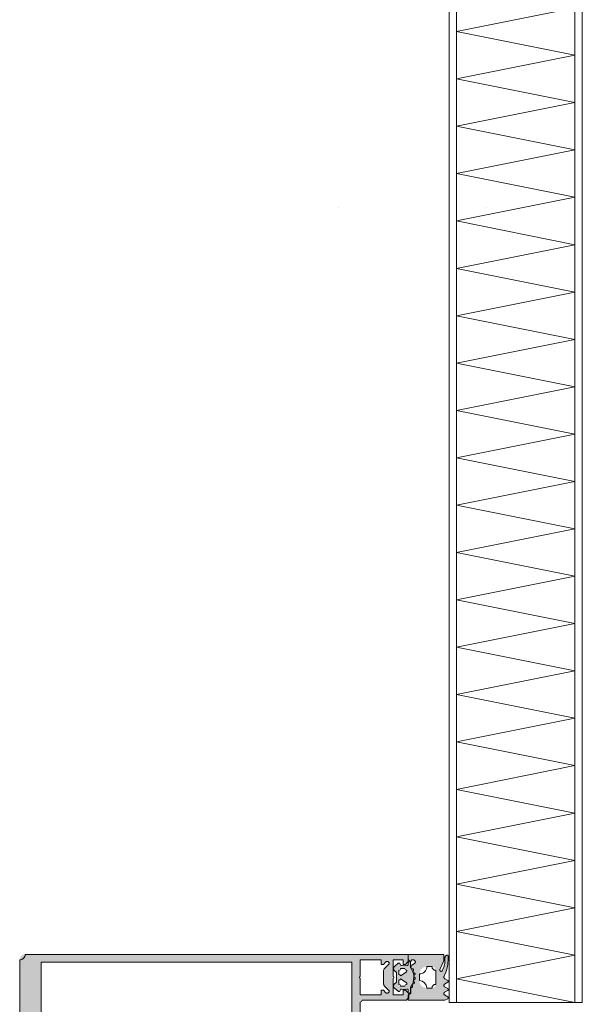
# Model space of a CAD drawing. Header units: metres. Extents: x -3.6 to 84.5, y -11 to 16.8.
# Tile 621 of 656: x 62.262 to 62.414, y -0.456 to -0.19. Entities that reach past the tile are written whole.
import ezdxf

# ---------------------------------------------------------------- set-up
doc = ezdxf.new("R2010")
doc.units = ezdxf.units.M
doc.header["$MEASUREMENT"] = 0
doc.layers.add('301 - Elemente.Linie', color=7, linetype='Continuous')
doc.layers.add('302 - Elemente.Schraffur', color=7, linetype='Continuous')

msp = doc.modelspace()

# ---------------------------------------------------------------- hatches: boundary and pattern name
at = {"layer": '302 - Elemente.Schraffur', "linetype": 'Continuous', "lineweight": 5}
h = msp.add_hatch(color=7, dxfattribs=at)
h.paths.add_polyline_path([(62.26221, -0.49097), (62.26222, -0.49104), (62.26222, -0.49112), (62.26223, -0.49119), (62.26224, -0.49126), (62.26226, -0.49133), (62.26228, -0.4914), (62.2623, -0.49147), (62.26233, -0.49154), (62.26236, -0.49161), (62.26239, -0.49168), (62.26243, -0.49174), (62.26247, -0.4918), (62.26251, -0.49186), (62.26255, -0.49192), (62.2626, -0.49198), (62.26265, -0.49203), (62.26271, -0.49208), (62.26276, -0.49213), (62.26282, -0.49217), (62.26288, -0.49222), (62.26294, -0.49226), (62.26301, -0.49229), (62.26307, -0.49232), (62.26314, -0.49235), (62.26321, -0.49238), (62.26328, -0.4924), (62.26335, -0.49242), (62.26342, -0.49244), (62.26349, -0.49245), (62.26357, -0.49246), (62.26364, -0.49247), (62.26371, -0.49247), (62.36721, -0.49247), (62.36721, -0.49057), (62.36641, -0.48977), (62.36581, -0.48977), (62.36581, -0.49097), (62.36311, -0.49097), (62.36311, -0.48652), (62.36309, -0.48651), (62.36307, -0.48651), (62.36305, -0.4865), (62.36303, -0.48649), (62.36302, -0.48647), (62.363, -0.48646), (62.36298, -0.48645), (62.36297, -0.48643), (62.36296, -0.48641), (62.36295, -0.48639), (62.36294, -0.48637), (62.36293, -0.48635), (62.36292, -0.48633), (62.36292, -0.48631), (62.36291, -0.48629), (62.36291, -0.48627), (62.36291, -0.48625), (62.36292, -0.48623), (62.36292, -0.4862), (62.36293, -0.48618), (62.36294, -0.48616), (62.36295, -0.48614), (62.36296, -0.48613), (62.36297, -0.48611), (62.36298, -0.48609), (62.363, -0.48608), (62.36302, -0.48606), (62.36303, -0.48605), (62.36305, -0.48604), (62.36307, -0.48603), (62.36309, -0.48602), (62.36311, -0.48602), (62.36311, -0.48157), (62.36581, -0.48157), (62.36581, -0.48277), (62.36641, -0.48277), (62.36731, -0.48187), (62.36731, -0.48057), (62.36731, -0.48054), (62.36731, -0.48052), (62.36731, -0.4805), (62.3673, -0.48047), (62.3673, -0.48045), (62.36729, -0.48042), (62.36728, -0.4804), (62.36728, -0.48038), (62.36727, -0.48035), (62.36725, -0.48033), (62.36724, -0.48031), (62.36723, -0.48029), (62.36721, -0.48027), (62.3672, -0.48025), (62.36718, -0.48023), (62.36717, -0.48022), (62.36715, -0.4802), (62.36713, -0.48018), (62.36711, -0.48017), (62.36709, -0.48015), (62.36707, -0.48014), (62.36705, -0.48013), (62.36703, -0.48012), (62.367, -0.48011), (62.36698, -0.4801), (62.36696, -0.48009), (62.36693, -0.48008), (62.36691, -0.48008), (62.36689, -0.48007), (62.36686, -0.48007), (62.36684, -0.48007), (62.36681, -0.48007), (62.35471, -0.48007), (62.35469, -0.48007), (62.35466, -0.48007), (62.35464, -0.48006), (62.35462, -0.48006), (62.35459, -0.48005), (62.35457, -0.48005), (62.35454, -0.48004), (62.35452, -0.48003), (62.3545, -0.48002), (62.35448, -0.48001), (62.35446, -0.48), (62.35444, -0.47998), (62.35442, -0.47997), (62.3544, -0.47996), (62.35438, -0.47994), (62.35436, -0.47992), (62.35434, -0.4799), (62.35433, -0.47989), (62.35431, -0.47987), (62.3543, -0.47985), (62.35428, -0.47983), (62.35427, -0.4798), (62.35426, -0.47978), (62.35425, -0.47976), (62.35424, -0.47974), (62.35423, -0.47971), (62.35423, -0.47969), (62.35422, -0.47967), (62.35422, -0.47964), (62.35422, -0.47962), (62.35421, -0.47959), (62.35421, -0.47957), (62.35421, -0.47397), (62.35422, -0.4739), (62.35422, -0.47382), (62.35423, -0.47375), (62.35424, -0.47368), (62.35426, -0.4736), (62.35428, -0.47353), (62.3543, -0.47346), (62.35433, -0.47339), (62.35436, -0.47333), (62.35439, -0.47326), (62.35443, -0.4732), (62.35447, -0.47314), (62.35451, -0.47308), (62.35455, -0.47302), (62.3546, -0.47296), (62.35465, -0.47291), (62.35471, -0.47286), (62.35476, -0.47281), (62.35482, -0.47276), (62.35488, -0.47272), (62.35494, -0.47268), (62.35501, -0.47265), (62.35507, -0.47261), (62.35514, -0.47258), (62.35521, -0.47256), (62.35528, -0.47253), (62.35535, -0.47251), (62.35542, -0.4725), (62.35549, -0.47248), (62.35557, -0.47248), (62.35564, -0.47247), (62.35571, -0.47247), (62.38271, -0.47247), (62.38274, -0.47247), (62.38276, -0.47247), (62.38279, -0.47246), (62.38281, -0.47246), (62.38283, -0.47245), (62.38286, -0.47245), (62.38288, -0.47244), (62.3829, -0.47243), (62.38293, -0.47242), (62.38295, -0.47241), (62.38297, -0.4724), (62.38299, -0.47238), (62.38301, -0.47237), (62.38303, -0.47236), (62.38305, -0.47234), (62.38307, -0.47232), (62.38308, -0.4723), (62.3831, -0.47229), (62.38311, -0.47227), (62.38313, -0.47225), (62.38314, -0.47223), (62.38315, -0.4722), (62.38317, -0.47218), (62.38318, -0.47216), (62.38318, -0.47214), (62.38319, -0.47211), (62.3832, -0.47209), (62.3832, -0.47207), (62.38321, -0.47204), (62.38321, -0.47202), (62.38321, -0.47199), (62.38321, -0.47197), (62.38321, -0.47097), (62.38321, -0.47092), (62.38321, -0.47087), (62.3832, -0.47082), (62.38319, -0.47077), (62.38318, -0.47073), (62.38317, -0.47068), (62.38315, -0.47063), (62.38314, -0.47059), (62.38312, -0.47054), (62.3831, -0.4705), (62.38307, -0.47045), (62.38304, -0.47041), (62.38302, -0.47037), (62.38299, -0.47033), (62.38295, -0.4703), (62.38292, -0.47026), (62.38288, -0.47023), (62.38285, -0.4702), (62.38281, -0.47017), (62.38277, -0.47014), (62.38273, -0.47011), (62.38268, -0.47009), (62.38264, -0.47006), (62.3826, -0.47004), (62.38255, -0.47003), (62.3825, -0.47001), (62.38246, -0.47), (62.38241, -0.46999), (62.38236, -0.46998), (62.38231, -0.46997), (62.38226, -0.46997), (62.38221, -0.46997), (62.38192, -0.46947), (62.3807, -0.46947), (62.38041, -0.46997), (62.38012, -0.46947), (62.3789, -0.46947), (62.37861, -0.46997), (62.37832, -0.46947), (62.3771, -0.46947), (62.37681, -0.46997), (62.37652, -0.46947), (62.3753, -0.46947), (62.37501, -0.46997), (62.37472, -0.46947), (62.3735, -0.46947), (62.37321, -0.46997), (62.37292, -0.46947), (62.3717, -0.46947), (62.37141, -0.46997), (62.37112, -0.46947), (62.3699, -0.46947), (62.36961, -0.46997), (62.36932, -0.46947), (62.36738, -0.46947), (62.36541, -0.46833), (62.36536, -0.4683), (62.3653, -0.46826), (62.36525, -0.46822), (62.36521, -0.46818), (62.36516, -0.46813), (62.36512, -0.46808), (62.36508, -0.46802), (62.36505, -0.46797), (62.36502, -0.46791), (62.36499, -0.46785), (62.36497, -0.46779), (62.36495, -0.46773), (62.36493, -0.46766), (62.36492, -0.4676), (62.36492, -0.46753), (62.36491, -0.46747), (62.36492, -0.4674), (62.36492, -0.46734), (62.36493, -0.46727), (62.36495, -0.46721), (62.36497, -0.46715), (62.36499, -0.46709), (62.36502, -0.46703), (62.36505, -0.46697), (62.36508, -0.46691), (62.36512, -0.46686), (62.36516, -0.46681), (62.36521, -0.46676), (62.36525, -0.46672), (62.3653, -0.46668), (62.36536, -0.46664), (62.36541, -0.4666), (62.36738, -0.46547), (62.36842, -0.46547), (62.36871, -0.46497), (62.369, -0.46547), (62.37022, -0.46547), (62.37051, -0.46497), (62.3708, -0.46547), (62.37202, -0.46547), (62.37231, -0.46497), (62.3726, -0.46547), (62.37382, -0.46547), (62.37411, -0.46497), (62.3744, -0.46547), (62.37562, -0.46547), (62.37591, -0.46497), (62.3762, -0.46547), (62.37742, -0.46547), (62.37771, -0.46497), (62.378, -0.46547), (62.37922, -0.46547), (62.37951, -0.46497), (62.3798, -0.46547), (62.38102, -0.46547), (62.38131, -0.46497), (62.38221, -0.46497), (62.38226, -0.46497), (62.38231, -0.46496), (62.38236, -0.46496), (62.38241, -0.46495), (62.38246, -0.46494), (62.3825, -0.46493), (62.38255, -0.46491), (62.3826, -0.46489), (62.38264, -0.46487), (62.38268, -0.46485), (62.38273, -0.46483), (62.38277, -0.4648), (62.38281, -0.46477), (62.38285, -0.46474), (62.38288, -0.46471), (62.38292, -0.46468), (62.38295, -0.46464), (62.38299, -0.4646), (62.38302, -0.46456), (62.38304, -0.46452), (62.38307, -0.46448), (62.3831, -0.46444), (62.38312, -0.4644), (62.38314, -0.46435), (62.38315, -0.46431), (62.38317, -0.46426), (62.38318, -0.46421), (62.38319, -0.46416), (62.3832, -0.46412), (62.38321, -0.46407), (62.38321, -0.46402), (62.38321, -0.46397), (62.38321, -0.46297), (62.38321, -0.46294), (62.38321, -0.46292), (62.38321, -0.4629), (62.3832, -0.46287), (62.3832, -0.46285), (62.38319, -0.46282), (62.38318, -0.4628), (62.38318, -0.46278), (62.38317, -0.46275), (62.38315, -0.46273), (62.38314, -0.46271), (62.38313, -0.46269), (62.38311, -0.46267), (62.3831, -0.46265), (62.38308, -0.46263), (62.38307, -0.46262), (62.38305, -0.4626), (62.38303, -0.46258), (62.38301, -0.46257), (62.38299, -0.46255), (62.38297, -0.46254), (62.38295, -0.46253), (62.38293, -0.46252), (62.3829, -0.46251), (62.38288, -0.4625), (62.38286, -0.46249), (62.38283, -0.46248), (62.38281, -0.46248), (62.38279, -0.46247), (62.38276, -0.46247), (62.38274, -0.46247), (62.38271, -0.46247), (62.35571, -0.46247), (62.35564, -0.46247), (62.35557, -0.46246), (62.35549, -0.46245), (62.35542, -0.46244), (62.35535, -0.46242), (62.35528, -0.4624), (62.35521, -0.46238), (62.35514, -0.46235), (62.35507, -0.46232), (62.35501, -0.46229), (62.35494, -0.46226), (62.35488, -0.46222), (62.35482, -0.46217), (62.35476, -0.46213), (62.35471, -0.46208), (62.35465, -0.46203), (62.3546, -0.46198), (62.35455, -0.46192), (62.35451, -0.46186), (62.35447, -0.4618), (62.35443, -0.46174), (62.35439, -0.46168), (62.35436, -0.46161), (62.35433, -0.46154), (62.3543, -0.46147), (62.35428, -0.4614), (62.35426, -0.46133), (62.35424, -0.46126), (62.35423, -0.46119), (62.35422, -0.46112), (62.35422, -0.46104), (62.35421, -0.46097), (62.35421, -0.45537), (62.35421, -0.45534), (62.35422, -0.45532), (62.35422, -0.4553), (62.35422, -0.45527), (62.35423, -0.45525), (62.35423, -0.45522), (62.35424, -0.4552), (62.35425, -0.45518), (62.35426, -0.45515), (62.35427, -0.45513), (62.35428, -0.45511), (62.3543, -0.45509), (62.35431, -0.45507), (62.35433, -0.45505), (62.35434, -0.45503), (62.35436, -0.45502), (62.35438, -0.455), (62.3544, -0.45498), (62.35442, -0.45497), (62.35444, -0.45495), (62.35446, -0.45494), (62.35448, -0.45493), (62.3545, -0.45492), (62.35452, -0.45491), (62.35454, -0.4549), (62.35457, -0.45489), (62.35459, -0.45488), (62.35462, -0.45488), (62.35464, -0.45487), (62.35466, -0.45487), (62.35469, -0.45487), (62.35471, -0.45487), (62.36681, -0.45487), (62.36684, -0.45487), (62.36686, -0.45487), (62.36689, -0.45486), (62.36691, -0.45486), (62.36693, -0.45485), (62.36696, -0.45485), (62.36698, -0.45484), (62.367, -0.45483), (62.36703, -0.45482), (62.36705, -0.45481), (62.36707, -0.4548), (62.36709, -0.45478), (62.36711, -0.45477), (62.36713, -0.45476), (62.36715, -0.45474), (62.36717, -0.45472), (62.36718, -0.4547), (62.3672, -0.45469), (62.36721, -0.45467), (62.36723, -0.45465), (62.36724, -0.45463), (62.36725, -0.4546), (62.36727, -0.45458), (62.36728, -0.45456), (62.36728, -0.45454), (62.36729, -0.45451), (62.3673, -0.45449), (62.3673, -0.45447), (62.36731, -0.45444), (62.36731, -0.45442), (62.36731, -0.45439), (62.36731, -0.45437), (62.36731, -0.45307), (62.36641, -0.45217), (62.36581, -0.45217), (62.36581, -0.45337), (62.36311, -0.45337), (62.36311, -0.44892), (62.36309, -0.44891), (62.36307, -0.44891), (62.36305, -0.4489), (62.36303, -0.44889), (62.36302, -0.44887), (62.363, -0.44886), (62.36298, -0.44885), (62.36297, -0.44883), (62.36296, -0.44881), (62.36295, -0.44879), (62.36294, -0.44877), (62.36293, -0.44875), (62.36292, -0.44873), (62.36292, -0.44871), (62.36291, -0.44869), (62.36291, -0.44867), (62.36291, -0.44865), (62.36292, -0.44863), (62.36292, -0.4486), (62.36293, -0.44858), (62.36294, -0.44856), (62.36295, -0.44854), (62.36296, -0.44853), (62.36297, -0.44851), (62.36298, -0.44849), (62.363, -0.44848), (62.36302, -0.44846), (62.36303, -0.44845), (62.36305, -0.44844), (62.36307, -0.44843), (62.36309, -0.44842), (62.36311, -0.44842), (62.36311, -0.44397), (62.36581, -0.44397), (62.36581, -0.44517), (62.36641, -0.44517), (62.36721, -0.44437), (62.36721, -0.44247), (62.26371, -0.44247), (62.26364, -0.44247), (62.26357, -0.44248), (62.26349, -0.44249), (62.26342, -0.4425), (62.26335, -0.44251), (62.26328, -0.44253), (62.26321, -0.44256), (62.26314, -0.44258), (62.26307, -0.44261), (62.26301, -0.44265), (62.26294, -0.44268), (62.26288, -0.44272), (62.26282, -0.44276), (62.26276, -0.44281), (62.26271, -0.44286), (62.26265, -0.44291), (62.2626, -0.44296), (62.26255, -0.44302), (62.26251, -0.44308), (62.26247, -0.44314), (62.26243, -0.4432), (62.26239, -0.44326), (62.26236, -0.44333), (62.26233, -0.44339), (62.2623, -0.44346), (62.26228, -0.44353), (62.26226, -0.4436), (62.26224, -0.44368), (62.26223, -0.44375), (62.26222, -0.44382), (62.26222, -0.4439), (62.26221, -0.44397)])
h.paths.add_polyline_path([(62.26801, -0.44457), (62.35191, -0.44457), (62.35191, -0.49037), (62.26801, -0.49037)], flags=0)
h.paths.add_polyline_path([(62.35402, -0.44871), (62.35401, -0.44867), (62.35402, -0.44863), (62.35403, -0.44858), (62.35405, -0.44854), (62.35407, -0.44851), (62.3541, -0.44848), (62.35413, -0.44845), (62.35417, -0.44843), (62.35421, -0.44842), (62.35421, -0.44397), (62.35991, -0.44397), (62.35991, -0.44517), (62.36051, -0.44517), (62.36116, -0.44452), (62.36122, -0.44447), (62.36129, -0.44443), (62.36137, -0.4444), (62.36145, -0.44438), (62.36153, -0.44438), (62.36162, -0.44439), (62.3617, -0.44441), (62.36177, -0.44445), (62.36184, -0.44449), (62.36189, -0.44455), (62.36194, -0.44462), (62.36198, -0.44469), (62.362, -0.44477), (62.36201, -0.44486), (62.36201, -0.44494), (62.36199, -0.44502), (62.36196, -0.4451), (62.36192, -0.44517), (62.36187, -0.44523), (62.36081, -0.44629), (62.3607, -0.44641), (62.36062, -0.44654), (62.36056, -0.44669), (62.36053, -0.44684), (62.36051, -0.447), (62.36051, -0.45034), (62.36053, -0.4505), (62.36056, -0.45065), (62.36062, -0.45079), (62.3607, -0.45093), (62.36081, -0.45105), (62.36187, -0.45211), (62.36192, -0.45217), (62.36196, -0.45224), (62.36199, -0.45232), (62.36201, -0.4524), (62.36201, -0.45248), (62.362, -0.45256), (62.36198, -0.45264), (62.36194, -0.45272), (62.36189, -0.45278), (62.36184, -0.45284), (62.36177, -0.45289), (62.3617, -0.45293), (62.36162, -0.45295), (62.36153, -0.45296), (62.36145, -0.45296), (62.36137, -0.45294), (62.36129, -0.45291), (62.36122, -0.45287), (62.36116, -0.45282), (62.36051, -0.45217), (62.35991, -0.45217), (62.35991, -0.45337), (62.35421, -0.45337), (62.35421, -0.44892), (62.35417, -0.44891), (62.35413, -0.44889), (62.3541, -0.44886), (62.35407, -0.44883), (62.35405, -0.44879), (62.35403, -0.44875)], flags=0)
h.paths.add_polyline_path([(62.35401, -0.48627), (62.35402, -0.48623), (62.35403, -0.48618), (62.35405, -0.48614), (62.35407, -0.48611), (62.3541, -0.48608), (62.35413, -0.48605), (62.35417, -0.48603), (62.35421, -0.48602), (62.35421, -0.48157), (62.35991, -0.48157), (62.35991, -0.48277), (62.36051, -0.48277), (62.36116, -0.48212), (62.36122, -0.48207), (62.36129, -0.48203), (62.36137, -0.482), (62.36145, -0.48198), (62.36153, -0.48198), (62.36162, -0.48199), (62.3617, -0.48201), (62.36177, -0.48205), (62.36184, -0.48209), (62.36189, -0.48215), (62.36194, -0.48222), (62.36198, -0.48229), (62.362, -0.48237), (62.36201, -0.48246), (62.36201, -0.48254), (62.36199, -0.48262), (62.36196, -0.4827), (62.36192, -0.48277), (62.36187, -0.48283), (62.36081, -0.48389), (62.3607, -0.48401), (62.36062, -0.48414), (62.36056, -0.48429), (62.36053, -0.48444), (62.36051, -0.4846), (62.36051, -0.48794), (62.36053, -0.4881), (62.36056, -0.48825), (62.36062, -0.48839), (62.3607, -0.48853), (62.36081, -0.48865), (62.36187, -0.48971), (62.36192, -0.48977), (62.36196, -0.48984), (62.36199, -0.48992), (62.36201, -0.49), (62.36201, -0.49008), (62.362, -0.49016), (62.36198, -0.49024), (62.36194, -0.49032), (62.36189, -0.49038), (62.36184, -0.49044), (62.36177, -0.49049), (62.3617, -0.49053), (62.36162, -0.49055), (62.36153, -0.49056), (62.36145, -0.49056), (62.36137, -0.49054), (62.36129, -0.49051), (62.36122, -0.49047), (62.36116, -0.49042), (62.36051, -0.48977), (62.35991, -0.48977), (62.35991, -0.49097), (62.35421, -0.49097), (62.35421, -0.48652), (62.35417, -0.48651), (62.35413, -0.48649), (62.3541, -0.48646), (62.35407, -0.48643), (62.35405, -0.48639), (62.35403, -0.48635), (62.35402, -0.48631)], flags=0)
h.paths.add_polyline_path([(62.35421, -0.46477), (62.35422, -0.46469), (62.35424, -0.46461), (62.35427, -0.46454), (62.35431, -0.46447), (62.35436, -0.46442), (62.35442, -0.46436), (62.35449, -0.46432), (62.35456, -0.46429), (62.35464, -0.46427), (62.35471, -0.46427), (62.36211, -0.46427), (62.36219, -0.46427), (62.36227, -0.46429), (62.36234, -0.46432), (62.36241, -0.46436), (62.36247, -0.46442), (62.36252, -0.46447), (62.36256, -0.46454), (62.36259, -0.46461), (62.36261, -0.46469), (62.36261, -0.46477), (62.36261, -0.47017), (62.36261, -0.47025), (62.36259, -0.47032), (62.36256, -0.4704), (62.36252, -0.47046), (62.36247, -0.47052), (62.36241, -0.47057), (62.36234, -0.47061), (62.36227, -0.47064), (62.36219, -0.47066), (62.36211, -0.47067), (62.35471, -0.47067), (62.35464, -0.47066), (62.35456, -0.47064), (62.35449, -0.47061), (62.35442, -0.47057), (62.35436, -0.47052), (62.35431, -0.47046), (62.35427, -0.4704), (62.35424, -0.47032), (62.35422, -0.47025), (62.35421, -0.47017)], flags=0)
h = msp.add_hatch(color=7, dxfattribs=at)
h.paths.add_polyline_path([(62.36321, -0.45103), (62.36323, -0.45117), (62.36327, -0.4513), (62.36332, -0.45142), (62.3634, -0.45154), (62.3635, -0.45163), (62.36447, -0.45245), (62.36451, -0.45248), (62.36455, -0.4525), (62.3646, -0.45251), (62.36465, -0.45252), (62.36469, -0.45252), (62.36474, -0.45251), (62.36479, -0.45249), (62.36483, -0.45247), (62.36487, -0.45244), (62.3649, -0.45241), (62.36493, -0.45237), (62.36521, -0.45187), (62.36534, -0.45187), (62.36584, -0.45196), (62.36635, -0.45196), (62.36689, -0.45188), (62.36694, -0.45188), (62.36699, -0.45189), (62.36704, -0.4519), (62.36708, -0.45193), (62.36712, -0.45196), (62.36715, -0.45199), (62.36718, -0.45204), (62.3672, -0.45208), (62.36721, -0.45213), (62.36721, -0.45218), (62.36721, -0.45283), (62.36725, -0.45287), (62.36729, -0.45291), (62.36734, -0.45294), (62.36739, -0.45296), (62.36745, -0.45297), (62.3675, -0.45297), (62.36756, -0.45296), (62.36761, -0.45294), (62.36766, -0.45292), (62.3677, -0.45289), (62.36774, -0.45284), (62.36777, -0.4528), (62.3678, -0.45275), (62.36781, -0.45269), (62.36781, -0.45264), (62.36781, -0.45142), (62.36782, -0.45137), (62.36783, -0.45133), (62.36785, -0.45129), (62.36823, -0.45066), (62.36849, -0.45004), (62.36865, -0.44938), (62.3687, -0.4487), (62.36866, -0.44802), (62.3685, -0.44736), (62.36825, -0.44673), (62.36787, -0.44607), (62.36784, -0.446), (62.36782, -0.44593), (62.36781, -0.44585), (62.36781, -0.44457), (62.36782, -0.44446), (62.36785, -0.44436), (62.36789, -0.44426), (62.36795, -0.44417), (62.36802, -0.44409), (62.36811, -0.44402), (62.3682, -0.44397), (62.3683, -0.44394), (62.36841, -0.44392), (62.36852, -0.44392), (62.36862, -0.44394), (62.36873, -0.44397), (62.36882, -0.44402), (62.3689, -0.44409), (62.36898, -0.44417), (62.36904, -0.44426), (62.36908, -0.44436), (62.36911, -0.44446), (62.36911, -0.44457), (62.36911, -0.44463), (62.3691, -0.44469), (62.36907, -0.44474), (62.36904, -0.44479), (62.36901, -0.44484), (62.36896, -0.44488), (62.36891, -0.44492), (62.36843, -0.4452), (62.36829, -0.44529), (62.36816, -0.44542), (62.36806, -0.44556), (62.36799, -0.44571), (62.36794, -0.44588), (62.36793, -0.44605), (62.36793, -0.44611), (62.36794, -0.44616), (62.36797, -0.44621), (62.368, -0.44626), (62.36804, -0.4463), (62.36808, -0.44634), (62.36814, -0.44637), (62.36819, -0.44638), (62.36825, -0.44639), (62.36839, -0.4464), (62.36844, -0.44641), (62.36848, -0.44642), (62.36852, -0.44644), (62.36856, -0.44647), (62.36859, -0.4465), (62.36862, -0.44654), (62.36863, -0.44658), (62.36865, -0.44663), (62.36865, -0.44667), (62.36864, -0.44672), (62.36863, -0.44676), (62.36861, -0.44681), (62.36851, -0.44699), (62.36848, -0.44704), (62.36847, -0.44709), (62.36846, -0.44714), (62.36847, -0.44719), (62.36848, -0.44724), (62.36849, -0.44729), (62.36852, -0.44733), (62.36855, -0.44737), (62.36859, -0.4474), (62.36863, -0.44743), (62.36868, -0.44745), (62.36882, -0.4475), (62.36887, -0.44752), (62.36891, -0.44754), (62.36895, -0.44758), (62.36898, -0.44762), (62.369, -0.44766), (62.36902, -0.44771), (62.36902, -0.44776), (62.36902, -0.44781), (62.36901, -0.44786), (62.369, -0.44791), (62.36897, -0.44795), (62.36894, -0.44799), (62.3688, -0.44813), (62.36876, -0.44817), (62.36874, -0.44822), (62.36872, -0.44826), (62.36871, -0.44831), (62.3687, -0.44837), (62.36871, -0.44842), (62.36872, -0.44847), (62.36874, -0.44851), (62.36877, -0.44855), (62.36881, -0.44859), (62.36885, -0.44862), (62.36897, -0.4487), (62.36901, -0.44873), (62.36904, -0.44877), (62.36907, -0.44881), (62.36909, -0.44886), (62.3691, -0.44891), (62.3691, -0.44896), (62.3691, -0.44901), (62.36909, -0.44906), (62.36906, -0.44911), (62.36903, -0.44915), (62.369, -0.44918), (62.36895, -0.44921), (62.36878, -0.44931), (62.36874, -0.44934), (62.3687, -0.44938), (62.36867, -0.44942), (62.36865, -0.44946), (62.36863, -0.44951), (62.36862, -0.44956), (62.36862, -0.44961), (62.36863, -0.44966), (62.36865, -0.44971), (62.36867, -0.44976), (62.3687, -0.4498), (62.3688, -0.4499), (62.36883, -0.44995), (62.36886, -0.44999), (62.36887, -0.45004), (62.36888, -0.45009), (62.36888, -0.45014), (62.36887, -0.45019), (62.36885, -0.45024), (62.36882, -0.45028), (62.36879, -0.45032), (62.36875, -0.45035), (62.3687, -0.45038), (62.36866, -0.4504), (62.36846, -0.45045), (62.36841, -0.45047), (62.36837, -0.45049), (62.36833, -0.45052), (62.3683, -0.45055), (62.36827, -0.4506), (62.36825, -0.45064), (62.36824, -0.45069), (62.36823, -0.45073), (62.36824, -0.45078), (62.36825, -0.45083), (62.36827, -0.45088), (62.36834, -0.45101), (62.36836, -0.45106), (62.36837, -0.45111), (62.36837, -0.45116), (62.36836, -0.45121), (62.36835, -0.45126), (62.36832, -0.45131), (62.36829, -0.45135), (62.36826, -0.45138), (62.36822, -0.45141), (62.36817, -0.45143), (62.36812, -0.45144), (62.36807, -0.45145), (62.36791, -0.45145), (62.36791, -0.45272), (62.36791, -0.4528), (62.36789, -0.45288), (62.36786, -0.45295), (62.36781, -0.45302), (62.36776, -0.45308), (62.3677, -0.45313), (62.36763, -0.45317), (62.36756, -0.4532), (62.36743, -0.45323), (62.36738, -0.45324), (62.36734, -0.45327), (62.36731, -0.4533), (62.36727, -0.45334), (62.36725, -0.45338), (62.36723, -0.45342), (62.36722, -0.45347), (62.36721, -0.45351), (62.36721, -0.45487), (62.37711, -0.45487), (62.37786, -0.45444), (62.3779, -0.45441), (62.37794, -0.45437), (62.37797, -0.45434), (62.37799, -0.45429), (62.37801, -0.45425), (62.37801, -0.4542), (62.37801, -0.45415), (62.37801, -0.4541), (62.37799, -0.45406), (62.37797, -0.45402), (62.37794, -0.45398), (62.3779, -0.45394), (62.37786, -0.45392), (62.37702, -0.45343), (62.37696, -0.45339), (62.37691, -0.45334), (62.37687, -0.45328), (62.37684, -0.45321), (62.37682, -0.45314), (62.37681, -0.45307), (62.37682, -0.453), (62.37684, -0.45293), (62.37687, -0.45287), (62.37691, -0.45281), (62.37696, -0.45276), (62.37702, -0.45272), (62.37786, -0.45223), (62.3779, -0.4522), (62.37794, -0.45217), (62.37797, -0.45213), (62.37799, -0.45209), (62.37801, -0.45204), (62.37801, -0.45199), (62.37801, -0.45195), (62.37801, -0.4519), (62.37799, -0.45185), (62.37797, -0.45181), (62.37794, -0.45177), (62.3779, -0.45174), (62.37786, -0.45171), (62.37702, -0.45122), (62.37696, -0.45119), (62.37692, -0.45114), (62.37688, -0.45109), (62.37685, -0.45103), (62.37683, -0.45097), (62.37682, -0.4509), (62.37682, -0.45083), (62.37683, -0.45077), (62.37685, -0.45071), (62.37688, -0.45065), (62.37692, -0.4506), (62.37696, -0.45055), (62.37702, -0.45051), (62.37786, -0.45002), (62.3779, -0.45), (62.37794, -0.44996), (62.37797, -0.44993), (62.37799, -0.44988), (62.37801, -0.44984), (62.37801, -0.44979), (62.37801, -0.44974), (62.37801, -0.44969), (62.37799, -0.44965), (62.37797, -0.4496), (62.37794, -0.44957), (62.3779, -0.44953), (62.37786, -0.44951), (62.37706, -0.44904), (62.377, -0.44899), (62.37694, -0.44893), (62.37689, -0.44886), (62.37685, -0.44879), (62.37683, -0.44871), (62.37682, -0.44862), (62.37683, -0.44854), (62.37684, -0.44846), (62.37688, -0.44838), (62.3775, -0.44684), (62.37789, -0.44523), (62.37801, -0.44358), (62.37801, -0.44291), (62.37801, -0.44288), (62.378, -0.44285), (62.37799, -0.44282), (62.37798, -0.44279), (62.37796, -0.44277), (62.37793, -0.44275), (62.3779, -0.44273), (62.37788, -0.44272), (62.37784, -0.44271), (62.37781, -0.44271), (62.37771, -0.44271), (62.37762, -0.44272), (62.37753, -0.44274), (62.37744, -0.44277), (62.37736, -0.44282), (62.37729, -0.44288), (62.37723, -0.44296), (62.37718, -0.44304), (62.37714, -0.44312), (62.37712, -0.44321), (62.37711, -0.44331), (62.37711, -0.44392), (62.37703, -0.44494), (62.37678, -0.44594), (62.37637, -0.44688), (62.37634, -0.44693), (62.3763, -0.44698), (62.37625, -0.44701), (62.3762, -0.44704), (62.37614, -0.44706), (62.37608, -0.44707), (62.37602, -0.44707), (62.37597, -0.44705), (62.37591, -0.44703), (62.37586, -0.447), (62.37581, -0.44696), (62.37578, -0.44692), (62.37575, -0.44687), (62.37573, -0.44681), (62.37572, -0.44675), (62.37571, -0.44669), (62.37572, -0.44663), (62.37574, -0.44658), (62.37673, -0.44437), (62.37677, -0.44424), (62.3768, -0.4441), (62.37681, -0.44396), (62.37681, -0.44267), (62.37681, -0.44263), (62.3768, -0.4426), (62.37679, -0.44257), (62.37677, -0.44254), (62.37674, -0.44252), (62.37671, -0.4425), (62.37668, -0.44248), (62.37665, -0.44247), (62.37661, -0.44247), (62.36721, -0.44247), (62.36721, -0.44397), (62.36726, -0.44397), (62.36731, -0.44398), (62.36736, -0.444), (62.3674, -0.44403), (62.36743, -0.44407), (62.36747, -0.4441), (62.36749, -0.44415), (62.3675, -0.4442), (62.36751, -0.44424), (62.36751, -0.44429), (62.3675, -0.44434), (62.36749, -0.44439), (62.36747, -0.44443), (62.36743, -0.44447), (62.3674, -0.44451), (62.36736, -0.44453), (62.36731, -0.44455), (62.36726, -0.44456), (62.36721, -0.44457), (62.36721, -0.44517), (62.36721, -0.44522), (62.36719, -0.44527), (62.36717, -0.44532), (62.36714, -0.44536), (62.36711, -0.4454), (62.36706, -0.44543), (62.36702, -0.44545), (62.36697, -0.44546), (62.36691, -0.44547), (62.36639, -0.44538), (62.36586, -0.44538), (62.36534, -0.44547), (62.36521, -0.44547), (62.36493, -0.44497), (62.3649, -0.44493), (62.36486, -0.44489), (62.36482, -0.44486), (62.36477, -0.44484), (62.36472, -0.44482), (62.36467, -0.44482), (62.36461, -0.44482), (62.36456, -0.44484), (62.36452, -0.44486), (62.36447, -0.44489), (62.3635, -0.44571), (62.3634, -0.4458), (62.36332, -0.44591), (62.36327, -0.44604), (62.36323, -0.44617), (62.36321, -0.4463), (62.36322, -0.44644), (62.36326, -0.44657), (62.36331, -0.4467), (62.36338, -0.44681), (62.36348, -0.44691), (62.36359, -0.44699), (62.36378, -0.4471), (62.36385, -0.44715), (62.36391, -0.44721), (62.36395, -0.44728), (62.36399, -0.44735), (62.36401, -0.44743), (62.36401, -0.44752), (62.36401, -0.44982), (62.36401, -0.4499), (62.36399, -0.44998), (62.36395, -0.45006), (62.36391, -0.45013), (62.36385, -0.45019), (62.36378, -0.45024), (62.36359, -0.45034), (62.36348, -0.45043), (62.36338, -0.45053), (62.36331, -0.45064), (62.36326, -0.45077), (62.36322, -0.4509)])
h.paths.add_polyline_path([(62.36461, -0.45057), (62.36461, -0.44937), (62.36461, -0.44935), (62.36462, -0.44933), (62.36462, -0.44931), (62.36462, -0.44929), (62.36463, -0.44927), (62.36464, -0.44925), (62.36464, -0.44924), (62.36465, -0.44922), (62.36466, -0.4492), (62.36468, -0.44919), (62.36469, -0.44917), (62.3647, -0.44916), (62.36472, -0.44914), (62.36473, -0.44913), (62.36475, -0.44912), (62.36476, -0.44911), (62.36478, -0.4491), (62.3648, -0.44909), (62.36482, -0.44908), (62.36484, -0.44908), (62.36485, -0.44907), (62.36487, -0.44907), (62.36489, -0.44907), (62.36491, -0.44907), (62.36493, -0.44907), (62.36495, -0.44907), (62.36497, -0.44907), (62.36499, -0.44908), (62.36501, -0.44908), (62.36503, -0.44909), (62.36505, -0.4491), (62.36506, -0.44911), (62.36667, -0.45004), (62.36669, -0.45005), (62.3667, -0.45006), (62.36672, -0.45007), (62.36673, -0.45009), (62.36675, -0.4501), (62.36676, -0.45012), (62.36677, -0.45013), (62.36678, -0.45015), (62.36679, -0.45017), (62.36679, -0.45019), (62.3668, -0.45021), (62.36681, -0.45022), (62.36681, -0.45024), (62.36681, -0.45026), (62.36681, -0.45028), (62.36681, -0.45057), (62.36681, -0.45059), (62.36681, -0.45062), (62.36681, -0.45064), (62.3668, -0.45067), (62.3668, -0.45069), (62.36679, -0.45071), (62.36678, -0.45074), (62.36678, -0.45076), (62.36677, -0.45078), (62.36675, -0.4508), (62.36674, -0.45083), (62.36673, -0.45085), (62.36671, -0.45087), (62.3667, -0.45089), (62.36668, -0.4509), (62.36667, -0.45092), (62.36665, -0.45094), (62.36663, -0.45096), (62.36661, -0.45097), (62.36659, -0.45098), (62.36657, -0.451), (62.36655, -0.45101), (62.36653, -0.45102), (62.3665, -0.45103), (62.36648, -0.45104), (62.36646, -0.45105), (62.36643, -0.45105), (62.36641, -0.45106), (62.36639, -0.45106), (62.36636, -0.45107), (62.36634, -0.45107), (62.36631, -0.45107), (62.36511, -0.45107), (62.36509, -0.45107), (62.36506, -0.45107), (62.36504, -0.45106), (62.36502, -0.45106), (62.36499, -0.45105), (62.36497, -0.45105), (62.36494, -0.45104), (62.36492, -0.45103), (62.3649, -0.45102), (62.36488, -0.45101), (62.36486, -0.451), (62.36484, -0.45098), (62.36482, -0.45097), (62.3648, -0.45096), (62.36478, -0.45094), (62.36476, -0.45092), (62.36474, -0.4509), (62.36473, -0.45089), (62.36471, -0.45087), (62.3647, -0.45085), (62.36468, -0.45083), (62.36467, -0.4508), (62.36466, -0.45078), (62.36465, -0.45076), (62.36464, -0.45074), (62.36463, -0.45071), (62.36463, -0.45069), (62.36462, -0.45067), (62.36462, -0.45064), (62.36462, -0.45062), (62.36461, -0.45059)], flags=0)
h.paths.add_polyline_path([(62.36461, -0.44677), (62.36461, -0.44674), (62.36462, -0.44672), (62.36462, -0.4467), (62.36462, -0.44667), (62.36463, -0.44665), (62.36463, -0.44662), (62.36464, -0.4466), (62.36465, -0.44658), (62.36466, -0.44655), (62.36467, -0.44653), (62.36468, -0.44651), (62.3647, -0.44649), (62.36471, -0.44647), (62.36473, -0.44645), (62.36474, -0.44643), (62.36476, -0.44642), (62.36478, -0.4464), (62.3648, -0.44638), (62.36482, -0.44637), (62.36484, -0.44635), (62.36486, -0.44634), (62.36488, -0.44633), (62.3649, -0.44632), (62.36492, -0.44631), (62.36494, -0.4463), (62.36497, -0.44629), (62.36499, -0.44628), (62.36502, -0.44628), (62.36504, -0.44627), (62.36506, -0.44627), (62.36509, -0.44627), (62.36511, -0.44627), (62.36631, -0.44627), (62.36634, -0.44627), (62.36636, -0.44627), (62.36639, -0.44627), (62.36641, -0.44628), (62.36643, -0.44628), (62.36646, -0.44629), (62.36648, -0.4463), (62.3665, -0.44631), (62.36653, -0.44632), (62.36655, -0.44633), (62.36657, -0.44634), (62.36659, -0.44635), (62.36661, -0.44637), (62.36663, -0.44638), (62.36665, -0.4464), (62.36667, -0.44642), (62.36668, -0.44643), (62.3667, -0.44645), (62.36671, -0.44647), (62.36673, -0.44649), (62.36674, -0.44651), (62.36675, -0.44653), (62.36677, -0.44655), (62.36678, -0.44658), (62.36678, -0.4466), (62.36679, -0.44662), (62.3668, -0.44665), (62.3668, -0.44667), (62.36681, -0.4467), (62.36681, -0.44672), (62.36681, -0.44674), (62.36681, -0.44677), (62.36681, -0.44705), (62.36681, -0.44707), (62.36681, -0.44709), (62.36681, -0.44711), (62.3668, -0.44713), (62.36679, -0.44715), (62.36679, -0.44717), (62.36678, -0.44719), (62.36677, -0.4472), (62.36676, -0.44722), (62.36675, -0.44724), (62.36673, -0.44725), (62.36672, -0.44726), (62.3667, -0.44728), (62.36669, -0.44729), (62.36667, -0.4473), (62.36506, -0.44823), (62.36505, -0.44824), (62.36503, -0.44825), (62.36501, -0.44825), (62.36499, -0.44826), (62.36497, -0.44826), (62.36495, -0.44827), (62.36493, -0.44827), (62.36491, -0.44827), (62.36489, -0.44827), (62.36487, -0.44827), (62.36485, -0.44826), (62.36484, -0.44826), (62.36482, -0.44825), (62.3648, -0.44825), (62.36478, -0.44824), (62.36476, -0.44823), (62.36475, -0.44822), (62.36473, -0.44821), (62.36472, -0.44819), (62.3647, -0.44818), (62.36469, -0.44817), (62.36468, -0.44815), (62.36466, -0.44814), (62.36465, -0.44812), (62.36464, -0.4481), (62.36464, -0.44808), (62.36463, -0.44807), (62.36462, -0.44805), (62.36462, -0.44803), (62.36462, -0.44801), (62.36461, -0.44799), (62.36461, -0.44797)], flags=0)
h.paths.add_polyline_path([(62.37021, -0.44777), (62.37022, -0.44767), (62.37022, -0.44757), (62.37024, -0.44748), (62.37025, -0.44738), (62.37027, -0.44728), (62.3703, -0.44719), (62.37033, -0.44709), (62.37037, -0.447), (62.37041, -0.44691), (62.37045, -0.44683), (62.3705, -0.44674), (62.37055, -0.44666), (62.37061, -0.44658), (62.37067, -0.4465), (62.37073, -0.44643), (62.3708, -0.44635), (62.37087, -0.44629), (62.37095, -0.44622), (62.37102, -0.44616), (62.3711, -0.44611), (62.37119, -0.44605), (62.37127, -0.446), (62.37136, -0.44596), (62.37145, -0.44592), (62.37154, -0.44589), (62.37163, -0.44585), (62.37173, -0.44583), (62.37182, -0.44581), (62.37192, -0.44579), (62.37202, -0.44578), (62.37212, -0.44577), (62.37221, -0.44577), (62.37361, -0.44577), (62.37366, -0.44577), (62.37371, -0.44577), (62.37376, -0.44578), (62.37381, -0.44579), (62.37386, -0.4458), (62.3739, -0.44581), (62.37395, -0.44583), (62.374, -0.44584), (62.37404, -0.44586), (62.37409, -0.44589), (62.37413, -0.44591), (62.37417, -0.44594), (62.37421, -0.44597), (62.37425, -0.446), (62.37429, -0.44603), (62.37432, -0.44606), (62.37435, -0.4461), (62.37439, -0.44613), (62.37442, -0.44617), (62.37445, -0.44621), (62.37447, -0.44625), (62.3745, -0.4463), (62.37452, -0.44634), (62.37454, -0.44639), (62.37456, -0.44643), (62.37457, -0.44648), (62.37458, -0.44653), (62.37459, -0.44657), (62.3746, -0.44662), (62.37461, -0.44667), (62.37461, -0.44672), (62.37461, -0.44677), (62.37461, -0.45057), (62.37461, -0.45062), (62.37461, -0.45067), (62.3746, -0.45072), (62.37459, -0.45076), (62.37458, -0.45081), (62.37457, -0.45086), (62.37456, -0.45091), (62.37454, -0.45095), (62.37452, -0.451), (62.3745, -0.45104), (62.37447, -0.45108), (62.37445, -0.45112), (62.37442, -0.45116), (62.37439, -0.4512), (62.37435, -0.45124), (62.37432, -0.45128), (62.37429, -0.45131), (62.37425, -0.45134), (62.37421, -0.45137), (62.37417, -0.4514), (62.37413, -0.45143), (62.37409, -0.45145), (62.37404, -0.45147), (62.374, -0.45149), (62.37395, -0.45151), (62.3739, -0.45153), (62.37386, -0.45154), (62.37381, -0.45155), (62.37376, -0.45156), (62.37371, -0.45156), (62.37366, -0.45157), (62.37361, -0.45157), (62.37221, -0.45157), (62.37212, -0.45157), (62.37202, -0.45156), (62.37192, -0.45155), (62.37182, -0.45153), (62.37173, -0.45151), (62.37163, -0.45148), (62.37154, -0.45145), (62.37145, -0.45142), (62.37136, -0.45138), (62.37127, -0.45133), (62.37119, -0.45128), (62.3711, -0.45123), (62.37102, -0.45118), (62.37095, -0.45111), (62.37087, -0.45105), (62.3708, -0.45098), (62.37073, -0.45091), (62.37067, -0.45084), (62.37061, -0.45076), (62.37055, -0.45068), (62.3705, -0.4506), (62.37045, -0.45051), (62.37041, -0.45042), (62.37037, -0.45033), (62.37033, -0.45024), (62.3703, -0.45015), (62.37027, -0.45005), (62.37025, -0.44996), (62.37024, -0.44986), (62.37022, -0.44976), (62.37022, -0.44967), (62.37021, -0.44957)], flags=0)

# ---------------------------------------------------------------- linework, layer by layer
at = {"layer": '301 - Elemente.Linie', "color": 7, "linetype": 'Continuous', "lineweight": 5}
for p, q in [((62.37821, -0.45547), (62.37821, -0.1054)), ((62.37821, -0.1054), (62.37821, -0.45547)), ((62.38021, -0.45547), (62.38021, -0.1054)), ((62.38021, -0.1054), (62.38021, -0.45547)), ((62.38021, -0.1054), (62.38021, -0.45547)), ((62.41221, -0.45547), (62.41221, -0.1054)), ((62.41221, -0.1054), (62.41221, -0.45547)), ((62.41221, -0.45547), (62.41221, -0.1054)), ((62.41421, -0.45547), (62.41421, -0.1054)), ((62.41421, -0.1054), (62.41421, -0.45547)), ((62.38021, -0.19307), (62.41221, -0.18667)), ((62.41221, -0.19947), (62.38021, -0.19307)), ((62.38021, -0.20587), (62.41221, -0.19947)), ((62.41221, -0.21227), (62.38021, -0.20587)), ((62.38021, -0.21867), (62.41221, -0.21227)), ((62.41221, -0.22507), (62.38021, -0.21867)), ((62.38021, -0.23147), (62.41221, -0.22507)), ((62.41221, -0.23787), (62.38021, -0.23147)), ((62.38021, -0.24427), (62.41221, -0.23787)), ((62.34821, -0.24074), (62.34826, -0.24074)), ((62.34821, -0.24074), (62.34826, -0.24074)), ((62.38821, -0.24074), (62.38826, -0.24074)), ((62.38821, -0.24074), (62.38826, -0.24074)), ((62.41221, -0.25067), (62.38021, -0.24427)), ((62.38021, -0.25707), (62.41221, -0.25067)), ((62.41221, -0.26347), (62.38021, -0.25707)), ((62.38021, -0.26987), (62.41221, -0.26347)), ((62.41221, -0.27627), (62.38021, -0.26987)), ((62.38021, -0.28267), (62.41221, -0.27627)), ((62.41221, -0.28907), (62.38021, -0.28267)), ((62.38021, -0.29547), (62.41221, -0.28907)), ((62.41221, -0.30187), (62.38021, -0.29547)), ((62.38021, -0.30827), (62.41221, -0.30187)), ((62.41221, -0.31467), (62.38021, -0.30827)), ((62.38021, -0.32107), (62.41221, -0.31467)), ((62.41221, -0.32747), (62.38021, -0.32107)), ((62.38021, -0.33387), (62.41221, -0.32747)), ((62.41221, -0.34027), (62.38021, -0.33387)), ((62.38021, -0.34667), (62.41221, -0.34027)), ((62.41221, -0.35307), (62.38021, -0.34667)), ((62.38021, -0.35947), (62.41221, -0.35307)), ((62.41221, -0.36587), (62.38021, -0.35947)), ((62.38021, -0.37227), (62.41221, -0.36587)), ((62.41221, -0.37867), (62.38021, -0.37227)), ((62.38021, -0.38507), (62.41221, -0.37867)), ((62.41221, -0.39147), (62.38021, -0.38507)), ((62.38021, -0.39787), (62.41221, -0.39147)), ((62.41221, -0.40427), (62.38021, -0.39787)), ((62.38021, -0.41067), (62.41221, -0.40427)), ((62.41221, -0.41707), (62.38021, -0.41067)), ((62.38021, -0.42347), (62.41221, -0.41707)), ((62.41221, -0.42987), (62.38021, -0.42347)), ((62.38021, -0.43627), (62.41221, -0.42987)), ((62.41221, -0.44267), (62.38021, -0.43627)), ((62.38021, -0.44907), (62.41221, -0.44267)), ((62.41221, -0.45547), (62.38021, -0.44907)), ((62.37821, -0.45547), (62.41421, -0.45547)), ((62.38021, -0.45547), (62.41221, -0.45547))]:
    msp.add_line(p, q, dxfattribs=at)
msp.add_lwpolyline([(62.35421, -0.46097), (62.35421, -0.45537, 0.414214), (62.35471, -0.45487), (62.36681, -0.45487, -0.414214), (62.36731, -0.45437), (62.36731, -0.45307), (62.36641, -0.45217), (62.36581, -0.45217), (62.36581, -0.45337), (62.36311, -0.45337), (62.36311, -0.44892, 0.8), (62.36311, -0.44842), (62.36311, -0.44397), (62.36581, -0.44397), (62.36581, -0.44517), (62.36641, -0.44517), (62.36721, -0.44437), (62.36721, -0.44247), (62.26371, -0.44247, -0.414214), (62.26221, -0.44397), (62.26221, -0.49097, -0.414214)], format="xyb", dxfattribs=at)
for points in [[(62.35421, -0.44892), (62.35417, -0.44891), (62.35413, -0.44889), (62.3541, -0.44886), (62.35407, -0.44883), (62.35405, -0.44879), (62.35403, -0.44875), (62.35402, -0.44871), (62.35401, -0.44867), (62.35402, -0.44863), (62.35403, -0.44858), (62.35405, -0.44854), (62.35407, -0.44851), (62.3541, -0.44848), (62.35413, -0.44845), (62.35417, -0.44843), (62.35421, -0.44842), (62.35421, -0.44397), (62.35991, -0.44397), (62.35991, -0.44517), (62.36051, -0.44517), (62.36116, -0.44452), (62.36122, -0.44447), (62.36129, -0.44443), (62.36137, -0.4444), (62.36145, -0.44438), (62.36153, -0.44438), (62.36162, -0.44439), (62.3617, -0.44441), (62.36177, -0.44445), (62.36184, -0.44449), (62.36189, -0.44455), (62.36194, -0.44462), (62.36198, -0.44469), (62.362, -0.44477), (62.36201, -0.44486), (62.36201, -0.44494), (62.36199, -0.44502), (62.36196, -0.4451), (62.36192, -0.44517), (62.36187, -0.44523), (62.36081, -0.44629), (62.3607, -0.44641), (62.36062, -0.44654), (62.36056, -0.44669), (62.36053, -0.44684), (62.36051, -0.447), (62.36051, -0.45034), (62.36053, -0.4505), (62.36056, -0.45065), (62.36062, -0.45079), (62.3607, -0.45093), (62.36081, -0.45105), (62.36187, -0.45211), (62.36192, -0.45217), (62.36196, -0.45224), (62.36199, -0.45232), (62.36201, -0.4524), (62.36201, -0.45248), (62.362, -0.45256), (62.36198, -0.45264), (62.36194, -0.45272), (62.36189, -0.45278), (62.36184, -0.45284), (62.36177, -0.45289), (62.3617, -0.45293), (62.36162, -0.45295), (62.36153, -0.45296), (62.36145, -0.45296), (62.36137, -0.45294), (62.36129, -0.45291), (62.36122, -0.45287), (62.36116, -0.45282), (62.36051, -0.45217), (62.35991, -0.45217), (62.35991, -0.45337), (62.35421, -0.45337)], [(62.36721, -0.44247), (62.37661, -0.44247), (62.37665, -0.44247), (62.37668, -0.44248), (62.37671, -0.4425), (62.37674, -0.44252), (62.37677, -0.44254), (62.37679, -0.44257), (62.3768, -0.4426), (62.37681, -0.44263), (62.37681, -0.44267), (62.37681, -0.44396), (62.3768, -0.4441), (62.37677, -0.44424), (62.37673, -0.44437), (62.37574, -0.44658), (62.37572, -0.44663), (62.37571, -0.44669), (62.37572, -0.44675), (62.37573, -0.44681), (62.37575, -0.44687), (62.37578, -0.44692), (62.37581, -0.44696), (62.37586, -0.447), (62.37591, -0.44703), (62.37597, -0.44705), (62.37602, -0.44707), (62.37608, -0.44707), (62.37614, -0.44706), (62.3762, -0.44704), (62.37625, -0.44701), (62.3763, -0.44698), (62.37634, -0.44693), (62.37637, -0.44688), (62.37678, -0.44594), (62.37703, -0.44494), (62.37711, -0.44392), (62.37711, -0.44331), (62.37712, -0.44321), (62.37714, -0.44312), (62.37718, -0.44304), (62.37723, -0.44296), (62.37729, -0.44288), (62.37736, -0.44282), (62.37744, -0.44277), (62.37753, -0.44274), (62.37762, -0.44272), (62.37771, -0.44271), (62.37781, -0.44271), (62.37784, -0.44271), (62.37788, -0.44272), (62.3779, -0.44273), (62.37793, -0.44275), (62.37796, -0.44277), (62.37798, -0.44279), (62.37799, -0.44282), (62.378, -0.44285), (62.37801, -0.44288), (62.37801, -0.44291), (62.37801, -0.44358), (62.37789, -0.44523), (62.3775, -0.44684), (62.37688, -0.44838), (62.37684, -0.44846), (62.37683, -0.44854), (62.37682, -0.44862), (62.37683, -0.44871), (62.37685, -0.44879), (62.37689, -0.44886), (62.37694, -0.44893), (62.377, -0.44899), (62.37706, -0.44904), (62.37786, -0.44951), (62.3779, -0.44953), (62.37794, -0.44957), (62.37797, -0.4496), (62.37799, -0.44965), (62.37801, -0.44969), (62.37801, -0.44974), (62.37801, -0.44979), (62.37801, -0.44984), (62.37799, -0.44988), (62.37797, -0.44993), (62.37794, -0.44996), (62.3779, -0.45), (62.37786, -0.45002), (62.37702, -0.45051), (62.37696, -0.45055), (62.37692, -0.4506), (62.37688, -0.45065), (62.37685, -0.45071), (62.37683, -0.45077), (62.37682, -0.45083), (62.37682, -0.4509), (62.37683, -0.45097), (62.37685, -0.45103), (62.37688, -0.45109), (62.37692, -0.45114), (62.37696, -0.45119), (62.37702, -0.45122), (62.37786, -0.45171), (62.3779, -0.45174), (62.37794, -0.45177), (62.37797, -0.45181), (62.37799, -0.45185), (62.37801, -0.4519), (62.37801, -0.45195), (62.37801, -0.45199), (62.37801, -0.45204), (62.37799, -0.45209), (62.37797, -0.45213), (62.37794, -0.45217), (62.3779, -0.4522), (62.37786, -0.45223), (62.37702, -0.45272), (62.37696, -0.45276), (62.37691, -0.45281), (62.37687, -0.45287), (62.37684, -0.45293), (62.37682, -0.453), (62.37681, -0.45307), (62.37682, -0.45314), (62.37684, -0.45321), (62.37687, -0.45328), (62.37691, -0.45334), (62.37696, -0.45339), (62.37702, -0.45343), (62.37786, -0.45392), (62.3779, -0.45394), (62.37794, -0.45398), (62.37797, -0.45402), (62.37799, -0.45406), (62.37801, -0.4541), (62.37801, -0.45415), (62.37801, -0.4542), (62.37801, -0.45425), (62.37799, -0.45429), (62.37797, -0.45434), (62.37794, -0.45437), (62.3779, -0.45441), (62.37786, -0.45444), (62.37711, -0.45487), (62.36721, -0.45487), (62.36721, -0.45351), (62.36722, -0.45347), (62.36723, -0.45342), (62.36725, -0.45338), (62.36727, -0.45334), (62.36731, -0.4533), (62.36734, -0.45327), (62.36738, -0.45324), (62.36743, -0.45323), (62.36748, -0.45322), (62.36756, -0.4532), (62.36763, -0.45317), (62.3677, -0.45313), (62.36776, -0.45308), (62.36781, -0.45302), (62.36786, -0.45295), (62.36789, -0.45288), (62.36791, -0.4528), (62.36791, -0.45272), (62.36791, -0.45145), (62.36807, -0.45145), (62.36812, -0.45144), (62.36817, -0.45143), (62.36822, -0.45141), (62.36826, -0.45138), (62.36829, -0.45135), (62.36832, -0.45131), (62.36835, -0.45126), (62.36836, -0.45121), (62.36837, -0.45116), (62.36837, -0.45111), (62.36836, -0.45106), (62.36834, -0.45101), (62.36827, -0.45088), (62.36825, -0.45083), (62.36824, -0.45078), (62.36823, -0.45073), (62.36824, -0.45069), (62.36825, -0.45064), (62.36827, -0.4506), (62.3683, -0.45055), (62.36833, -0.45052), (62.36837, -0.45049), (62.36841, -0.45047), (62.36846, -0.45045), (62.36866, -0.4504), (62.3687, -0.45038), (62.36875, -0.45035), (62.36879, -0.45032), (62.36882, -0.45028), (62.36885, -0.45024), (62.36887, -0.45019), (62.36888, -0.45014), (62.36888, -0.45009), (62.36887, -0.45004), (62.36886, -0.44999), (62.36883, -0.44995), (62.3688, -0.4499), (62.3687, -0.4498), (62.36867, -0.44976), (62.36865, -0.44971), (62.36863, -0.44966), (62.36862, -0.44961), (62.36862, -0.44956), (62.36863, -0.44951), (62.36865, -0.44946), (62.36867, -0.44942), (62.3687, -0.44938), (62.36874, -0.44934), (62.36878, -0.44931), (62.36895, -0.44921), (62.369, -0.44918), (62.36903, -0.44915), (62.36906, -0.44911), (62.36909, -0.44906), (62.3691, -0.44901), (62.3691, -0.44896), (62.3691, -0.44891), (62.36909, -0.44886), (62.36907, -0.44881), (62.36904, -0.44877), (62.36901, -0.44873), (62.36897, -0.4487), (62.36885, -0.44862), (62.36881, -0.44859), (62.36877, -0.44855), (62.36874, -0.44851), (62.36872, -0.44847), (62.36871, -0.44842), (62.3687, -0.44837), (62.36871, -0.44831), (62.36872, -0.44826), (62.36874, -0.44822), (62.36876, -0.44817), (62.3688, -0.44813), (62.36894, -0.44799), (62.36897, -0.44795), (62.369, -0.44791), (62.36901, -0.44786), (62.36902, -0.44781), (62.36902, -0.44776), (62.36902, -0.44771), (62.369, -0.44766), (62.36898, -0.44762), (62.36895, -0.44758), (62.36891, -0.44754), (62.36887, -0.44752), (62.36882, -0.4475), (62.36868, -0.44745), (62.36863, -0.44743), (62.36859, -0.4474), (62.36855, -0.44737), (62.36852, -0.44733), (62.36849, -0.44729), (62.36848, -0.44724), (62.36847, -0.44719), (62.36846, -0.44714), (62.36847, -0.44709), (62.36848, -0.44704), (62.36851, -0.44699), (62.36861, -0.44681), (62.36863, -0.44676), (62.36864, -0.44672), (62.36865, -0.44667), (62.36865, -0.44663), (62.36863, -0.44658), (62.36862, -0.44654), (62.36859, -0.4465), (62.36856, -0.44647), (62.36852, -0.44644), (62.36848, -0.44642), (62.36844, -0.44641), (62.36839, -0.4464), (62.36825, -0.44639), (62.36819, -0.44638), (62.36814, -0.44637), (62.36808, -0.44634), (62.36804, -0.4463), (62.368, -0.44626), (62.36797, -0.44621), (62.36794, -0.44616), (62.36793, -0.44611), (62.36793, -0.44605), (62.36794, -0.44588), (62.36799, -0.44571), (62.36806, -0.44556), (62.36816, -0.44542), (62.36829, -0.44529), (62.36843, -0.4452), (62.36891, -0.44492), (62.36896, -0.44488), (62.36901, -0.44484), (62.36904, -0.44479), (62.36907, -0.44474), (62.3691, -0.44469), (62.36911, -0.44463), (62.36911, -0.44457), (62.36911, -0.44446), (62.36908, -0.44436), (62.36904, -0.44426), (62.36898, -0.44417), (62.3689, -0.44409), (62.36882, -0.44402), (62.36873, -0.44397), (62.36862, -0.44394), (62.36852, -0.44392), (62.36841, -0.44392), (62.3683, -0.44394), (62.3682, -0.44397), (62.36811, -0.44402), (62.36802, -0.44409), (62.36795, -0.44417), (62.36789, -0.44426), (62.36785, -0.44436), (62.36782, -0.44446), (62.36781, -0.44457), (62.36781, -0.44585), (62.36782, -0.44593), (62.36784, -0.446), (62.36787, -0.44607), (62.3679, -0.44614), (62.36825, -0.44673), (62.3685, -0.44736), (62.36866, -0.44802), (62.3687, -0.4487), (62.36865, -0.44938), (62.36849, -0.45004), (62.36823, -0.45066), (62.36787, -0.45125), (62.36785, -0.45129), (62.36783, -0.45133), (62.36782, -0.45137), (62.36781, -0.45142), (62.36781, -0.45264), (62.36781, -0.45269), (62.3678, -0.45275), (62.36777, -0.4528), (62.36774, -0.45284), (62.3677, -0.45289), (62.36766, -0.45292), (62.36761, -0.45294), (62.36756, -0.45296), (62.3675, -0.45297), (62.36745, -0.45297), (62.36739, -0.45296), (62.36734, -0.45294), (62.36729, -0.45291), (62.36725, -0.45287), (62.36721, -0.45283), (62.36721, -0.45218), (62.36721, -0.45213), (62.3672, -0.45208), (62.36718, -0.45204), (62.36715, -0.45199), (62.36712, -0.45196), (62.36708, -0.45193), (62.36704, -0.4519), (62.36699, -0.45189), (62.36694, -0.45188), (62.36689, -0.45188), (62.36685, -0.45189), (62.36635, -0.45196), (62.36584, -0.45196), (62.36534, -0.45187), (62.36521, -0.45187), (62.36493, -0.45237), (62.3649, -0.45241), (62.36487, -0.45244), (62.36483, -0.45247), (62.36479, -0.45249), (62.36474, -0.45251), (62.36469, -0.45252), (62.36465, -0.45252), (62.3646, -0.45251), (62.36455, -0.4525), (62.36451, -0.45248), (62.36447, -0.45245), (62.3635, -0.45163), (62.3634, -0.45154), (62.36332, -0.45142), (62.36327, -0.4513), (62.36323, -0.45117), (62.36321, -0.45103), (62.36322, -0.4509), (62.36326, -0.45077), (62.36331, -0.45064), (62.36338, -0.45053), (62.36348, -0.45043), (62.36359, -0.45034), (62.36371, -0.45028), (62.36378, -0.45024), (62.36385, -0.45019), (62.36391, -0.45013), (62.36395, -0.45006), (62.36399, -0.44998), (62.36401, -0.4499), (62.36401, -0.44982), (62.36401, -0.44752), (62.36401, -0.44743), (62.36399, -0.44735), (62.36395, -0.44728), (62.36391, -0.44721), (62.36385, -0.44715), (62.36378, -0.4471), (62.36371, -0.44706), (62.36359, -0.44699), (62.36348, -0.44691), (62.36338, -0.44681), (62.36331, -0.4467), (62.36326, -0.44657), (62.36322, -0.44644), (62.36321, -0.4463), (62.36323, -0.44617), (62.36327, -0.44604), (62.36332, -0.44591), (62.3634, -0.4458), (62.3635, -0.44571), (62.36447, -0.44489), (62.36452, -0.44486), (62.36456, -0.44484), (62.36461, -0.44482), (62.36467, -0.44482), (62.36472, -0.44482), (62.36477, -0.44484), (62.36482, -0.44486), (62.36486, -0.44489), (62.3649, -0.44493), (62.36493, -0.44497), (62.36521, -0.44547), (62.36534, -0.44547), (62.36586, -0.44538), (62.36639, -0.44538), (62.36691, -0.44547), (62.36697, -0.44546), (62.36702, -0.44545), (62.36706, -0.44543), (62.36711, -0.4454), (62.36714, -0.44536), (62.36717, -0.44532), (62.36719, -0.44527), (62.36721, -0.44522), (62.36721, -0.44517), (62.36721, -0.44457), (62.36726, -0.44456), (62.36731, -0.44455), (62.36736, -0.44453), (62.3674, -0.44451), (62.36743, -0.44447), (62.36747, -0.44443), (62.36749, -0.44439), (62.3675, -0.44434), (62.36751, -0.44429), (62.36751, -0.44424), (62.3675, -0.4442), (62.36749, -0.44415), (62.36747, -0.4441), (62.36743, -0.44407), (62.3674, -0.44403), (62.36736, -0.444), (62.36731, -0.44398), (62.36726, -0.44397), (62.36721, -0.44397)], [(62.26801, -0.49037), (62.26801, -0.44457), (62.35191, -0.44457), (62.35191, -0.49037)]]:
    msp.add_lwpolyline(points, close=True, dxfattribs=at)
for points in [[(62.36631, -0.44627), (62.36511, -0.44627, -0.414317), (62.36461, -0.44677), (62.36461, -0.44797, -0.577402), (62.36506, -0.44823), (62.36666, -0.4473, -0.268036), (62.36681, -0.44704), (62.36681, -0.44677, -0.414318)], [(62.37361, -0.44577), (62.37221, -0.44577, -0.41424), (62.37021, -0.44777), (62.37021, -0.44957, -0.414193), (62.37221, -0.45157), (62.37361, -0.45157, -0.414189), (62.37461, -0.45057), (62.37461, -0.44677, -0.414275)], [(62.36506, -0.44911, -0.577342), (62.36461, -0.44937), (62.36461, -0.45057, -0.41412), (62.36511, -0.45107), (62.36631, -0.45107, -0.414121), (62.36681, -0.45057), (62.36681, -0.45029, -0.268022), (62.36666, -0.45003)]]:
    msp.add_lwpolyline(points, format="xyb", close=True, dxfattribs=at)

doc.saveas('drawing.dxf')
